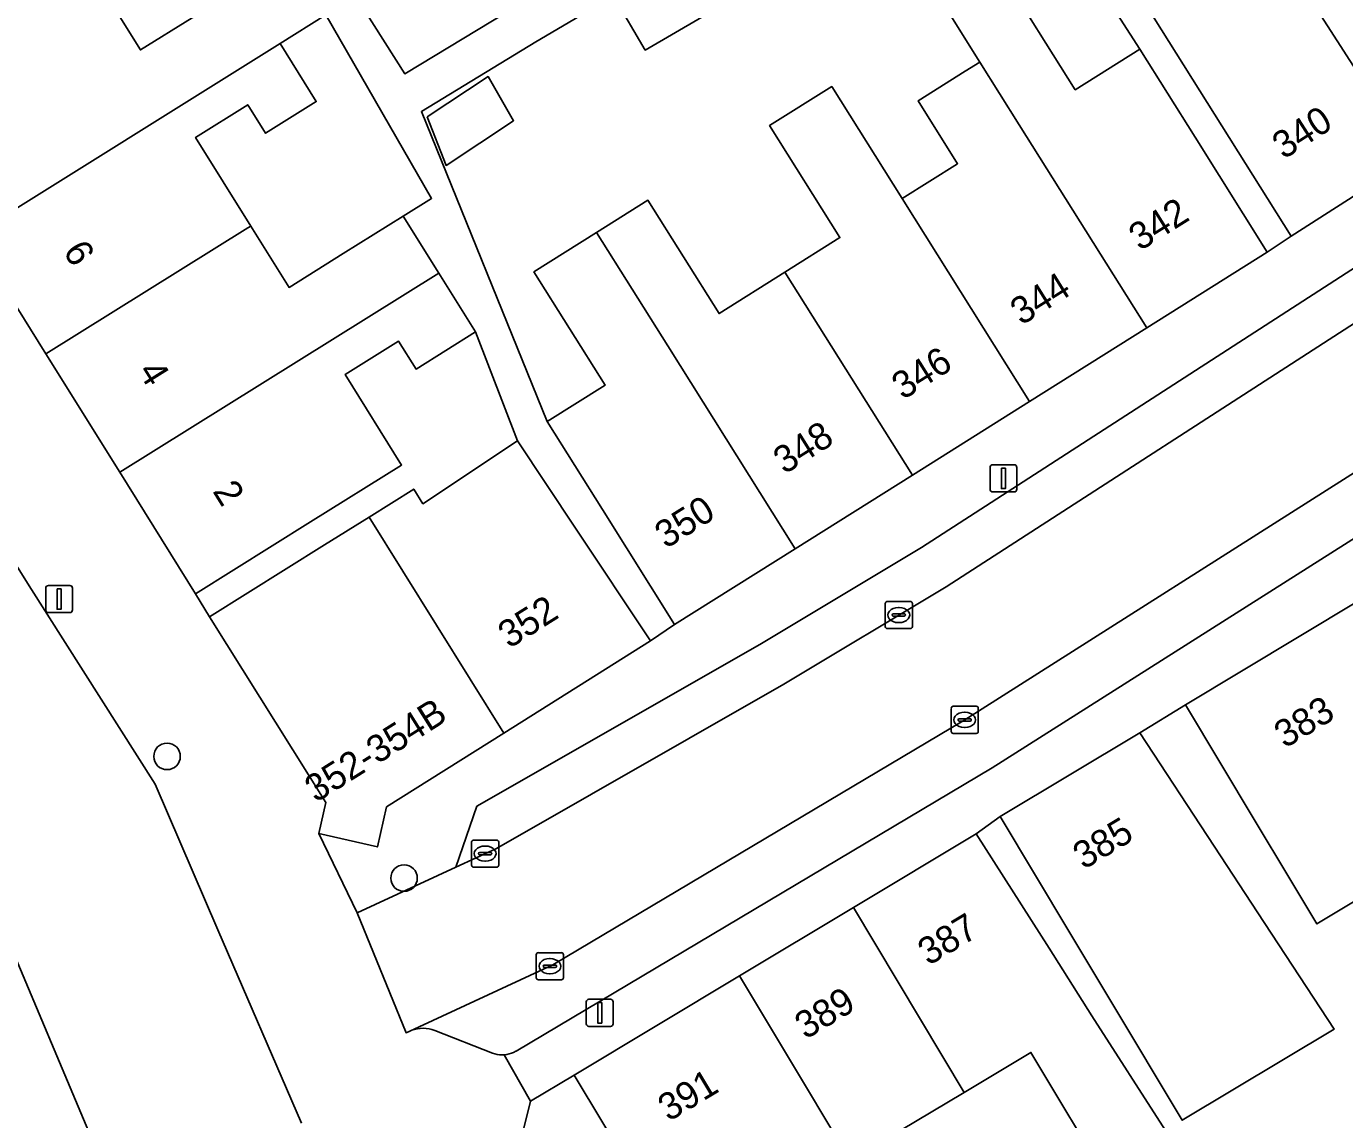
# Model space of a CAD drawing. Extents: x 159217 to 160349, y 381246 to 382172.
# Drawn here: x 159950.01 to 159998.63, y 381585.9 to 381626.21 of the extents above; entities that cross this region are included whole.
import ezdxf

# ---------------------------------------------------------------- set-up
doc = ezdxf.new("R2010")
doc.units = 0
for name, color, linetype in [('IMGEO_Boom', 7, 'Continuous'), ('IMGEO_Erf', 7, 'Continuous'), ('IMGEO_Kolk', 7, 'Continuous'), ('IMGEO_Lichtmast', 7, 'Continuous'), ('IMGEO_Pand', 7, 'Continuous'), ('IMGEO_Pand_nummerreeks', 7, 'Continuous'), ('IMGEO_Parkeervlak_open', 7, 'Continuous'), ('IMGEO_Rijbaan_lokaal_open', 7, 'Continuous'), ('IMGEO_Voetpad_open', 7, 'Continuous')]:
    doc.layers.add(name, color=color, linetype=linetype)

msp = doc.modelspace()

# ---------------------------------------------------------------- linework, layer by layer
at = {"layer": 'IMGEO_Boom'}
for centre in [(159955.201, 381599.295), (159963.941, 381594.809)]:
    msp.add_circle(centre, 0.489, dxfattribs=at)
at = {"layer": 'IMGEO_Erf'}
for points in [[(159989.686, 381679.862), (159951.828, 381639.236), (159958.692, 381632.839), (159960.808, 381629.452), (159963.967, 381624.46), (159969.843, 381628.017), (159974.614, 381631.119), (159997.054, 381654.853)], [(159985.921, 381628.285), (159988.693, 381623.869), (159991.078, 381625.367), (159983.077, 381637.796)], [(159976.87, 381627.693), (159972.836, 381625.331), (159971.663, 381627.333), (159968.805, 381625.636), (159964.582, 381623.066), (159969.221, 381611.64), (159971.355, 381612.98), (159968.733, 381617.156), (159971.044, 381618.607), (159972.936, 381619.795), (159975.558, 381615.62), (159977.988, 381617.146), (159980.017, 381618.42), (159977.422, 381622.551), (159979.714, 381623.99), (159982.309, 381619.86), (159984.356, 381621.145), (159982.902, 381623.461), (159984.639, 381624.552), (159985.177, 381624.889), (159983.858, 381626.989)], [(160000, 381594.557), (159997.606, 381593.12), (159996.573, 381594.842), (159995.332, 381596.91), (159992.76, 381601.198), (159991.075, 381600.168), (159993.817, 381595.988), (159995.432, 381593.526), (159998.241, 381589.237), (159992.644, 381585.88), (159990.009, 381590.273), (159988.498, 381592.791), (159985.926, 381597.079), (159985.046, 381596.441), (159987.729, 381592.222), (159989.311, 381589.735), (159992.024, 381585.508)], [(159989.995, 381583.487), (159987.058, 381588.383), (159984.599, 381586.908), (159982.23, 381585.488)]]:
    msp.add_lwpolyline(points, dxfattribs=at)
for points in [[(159950.954, 381638.298), (159948.389, 381635.545), (159941.903, 381628.584), (159942.412, 381627.722), (159947.814, 381633.445), (159951.786, 381627.084), (159952.754, 381627.688), (159954.222, 381625.338), (159958.032, 381627.718), (159959.721, 381628.773), (159957.695, 381632.017)], [(159961.059, 381626.631), (159959.37, 381625.576), (159960.706, 381623.437), (159958.833, 381622.267), (159958.177, 381623.317), (159956.251, 381622.114), (159958.291, 381618.848), (159959.705, 381616.583), (159961.7, 381617.829), (159963.909, 381619.209), (159964.955, 381619.863)], [(159964.797, 381622.87), (159967.042, 381624.354), (159967.981, 381622.727), (159965.495, 381621.083)], [(159966.575, 381614.941), (159964.385, 381613.574), (159963.743, 381614.602), (159961.767, 381613.368), (159963.849, 381610.034), (159960.493, 381607.939), (159956.251, 381605.291), (159956.761, 381604.442), (159961.003, 381607.09), (159962.651, 381608.119), (159964.3, 381609.148), (159964.639, 381608.606), (159968.131, 381610.928)]]:
    msp.add_lwpolyline(points, close=True, dxfattribs=at)
at = {"layer": 'IMGEO_Kolk'}
for p, q in [((159981.688, 381604.08), (159981.688, 381604.932)), ((159981.763, 381605.006), (159982.615, 381605.006)), ((159982.176, 381604.786), (159982.201, 381604.786)), ((159982.689, 381604.932), (159982.689, 381604.08)), ((159981.947, 381604.5), (159981.947, 381604.512)), ((159982.385, 381604.463), (159981.987, 381604.463)), ((159981.99, 381604.549), (159982.388, 381604.549)), ((159982.199, 381604.226), (159982.174, 381604.226)), ((159982.431, 381604.512), (159982.431, 381604.5)), ((159982.615, 381604.006), (159981.763, 381604.006)), ((159984.12, 381600.214), (159984.12, 381601.066)), ((159984.195, 381601.14), (159985.047, 381601.14)), ((159984.422, 381600.683), (159984.82, 381600.683)), ((159984.608, 381600.92), (159984.633, 381600.92)), ((159985.121, 381601.066), (159985.121, 381600.214)), ((159984.379, 381600.634), (159984.379, 381600.646)), ((159984.817, 381600.597), (159984.419, 381600.597)), ((159984.631, 381600.36), (159984.606, 381600.36)), ((159984.863, 381600.646), (159984.863, 381600.634)), ((159985.047, 381600.14), (159984.195, 381600.14)), ((159966.432, 381595.283), (159966.432, 381596.135)), ((159966.507, 381596.209), (159967.359, 381596.209)), ((159966.92, 381595.989), (159966.945, 381595.989)), ((159967.433, 381596.135), (159967.433, 381595.283)), ((159966.691, 381595.703), (159966.691, 381595.715)), ((159967.129, 381595.666), (159966.731, 381595.666)), ((159966.734, 381595.752), (159967.132, 381595.752)), ((159966.943, 381595.429), (159966.918, 381595.429)), ((159967.175, 381595.715), (159967.175, 381595.703)), ((159967.359, 381595.209), (159966.507, 381595.209)), ((159968.82, 381591.132), (159968.82, 381591.984)), ((159968.895, 381592.058), (159969.747, 381592.058)), ((159969.821, 381591.984), (159969.821, 381591.132)), ((159969.079, 381591.552), (159969.079, 381591.564)), ((159969.517, 381591.515), (159969.119, 381591.515)), ((159969.122, 381591.601), (159969.52, 381591.601)), ((159969.308, 381591.838), (159969.333, 381591.838)), ((159969.563, 381591.564), (159969.563, 381591.552)), ((159969.747, 381591.058), (159968.895, 381591.058)), ((159969.331, 381591.278), (159969.306, 381591.278))]:
    msp.add_line(p, q, dxfattribs=at)
for points in [[(159981.688, 381604.08), (159981.688, 381604.932)], [(159981.763, 381605.006), (159982.615, 381605.006)], [(159982.689, 381604.932), (159982.689, 381604.08)], [(159982.615, 381604.006), (159981.763, 381604.006)], [(159984.12, 381600.214), (159984.12, 381601.066)], [(159984.195, 381601.14), (159985.047, 381601.14)], [(159985.121, 381601.066), (159985.121, 381600.214)], [(159985.047, 381600.14), (159984.195, 381600.14)], [(159966.432, 381595.283), (159966.432, 381596.135)], [(159966.507, 381596.209), (159967.359, 381596.209)], [(159967.433, 381596.135), (159967.433, 381595.283)], [(159967.359, 381595.209), (159966.507, 381595.209)], [(159968.82, 381591.132), (159968.82, 381591.984)], [(159968.895, 381592.058), (159969.747, 381592.058)], [(159969.821, 381591.984), (159969.821, 381591.132)], [(159969.747, 381591.058), (159968.895, 381591.058)]]:
    msp.add_lwpolyline(points, dxfattribs=at)
for centre, radius, start, end in [((159981.765, 381604.93), 0.0765, 91.552, 178.448), ((159981.765, 381604.93), 0.0765, 91.552, 178.448), ((159982.613, 381604.93), 0.0765, 1.552, 88.448), ((159982.613, 381604.93), 0.0765, 1.552, 88.448), ((159981.765, 381604.082), 0.0765, 181.552, 268.448), ((159981.765, 381604.082), 0.0765, 181.552, 268.448), ((159981.987, 381604.509), 0.0403, 85.8775, 175.7526), ((159981.984, 381604.499), 0.0366, 178.938, 274.7102), ((159982.388, 381604.506), 0.043, 264.8664, 352.4533), ((159982.392, 381604.511), 0.0386, 1.7309, 96.639), ((159982.613, 381604.082), 0.0765, 271.552, 358.448), ((159982.613, 381604.082), 0.0765, 271.552, 358.448), ((159984.197, 381601.064), 0.0765, 91.552, 178.448), ((159984.197, 381601.064), 0.0765, 91.552, 178.448), ((159984.419, 381600.643), 0.0403, 85.8775, 175.7526), ((159984.824, 381600.645), 0.0386, 1.7309, 96.639), ((159985.045, 381601.064), 0.0765, 1.552, 88.448), ((159985.045, 381601.064), 0.0765, 1.552, 88.448), ((159984.197, 381600.216), 0.0765, 181.552, 268.448), ((159984.197, 381600.216), 0.0765, 181.552, 268.448), ((159984.416, 381600.633), 0.0366, 178.938, 274.7102), ((159984.82, 381600.64), 0.043, 264.8664, 352.4533), ((159985.045, 381600.216), 0.0765, 271.552, 358.448), ((159985.045, 381600.216), 0.0765, 271.552, 358.448), ((159966.509, 381596.133), 0.0765, 91.552, 178.448), ((159966.509, 381596.133), 0.0765, 91.552, 178.448), ((159967.357, 381596.133), 0.0765, 1.552, 88.448), ((159967.357, 381596.133), 0.0765, 1.552, 88.448), ((159966.731, 381595.712), 0.0403, 85.8775, 175.7526), ((159966.728, 381595.702), 0.0366, 178.938, 274.7102), ((159967.132, 381595.709), 0.043, 264.8664, 352.4533), ((159967.136, 381595.714), 0.0386, 1.7309, 96.639), ((159966.509, 381595.285), 0.0765, 181.552, 268.448), ((159966.509, 381595.285), 0.0765, 181.552, 268.448), ((159967.357, 381595.285), 0.0765, 271.552, 358.448), ((159967.357, 381595.285), 0.0765, 271.552, 358.448), ((159968.897, 381591.982), 0.0765, 91.552, 178.448), ((159968.897, 381591.982), 0.0765, 91.552, 178.448), ((159969.745, 381591.982), 0.0765, 1.552, 88.448), ((159969.745, 381591.982), 0.0765, 1.552, 88.448), ((159969.119, 381591.561), 0.0403, 85.8775, 175.7526), ((159969.116, 381591.551), 0.0366, 178.938, 274.7102), ((159969.52, 381591.558), 0.043, 264.8664, 352.4533), ((159969.524, 381591.563), 0.0386, 1.7309, 96.639), ((159968.897, 381591.134), 0.0765, 181.552, 268.448), ((159968.897, 381591.134), 0.0765, 181.552, 268.448), ((159969.745, 381591.134), 0.0765, 271.552, 358.448), ((159969.745, 381591.134), 0.0765, 271.552, 358.448)]:
    msp.add_arc(centre, radius, start, end, dxfattribs=at)
for centre, major_axis, ratio, start_param, end_param in [((159982.175, 381604.506), (-0.387, 0.002), 0.722429, 4.712389, 7.853982), ((159982.2, 381604.506), (-0.39, 0.002), 0.717154, 1.570796, 4.712389), ((159984.607, 381600.64), (-0.387, 0.002), 0.722429, 4.712389, 7.853982), ((159984.632, 381600.64), (-0.39, 0.002), 0.717154, 1.570796, 4.712389), ((159966.919, 381595.709), (-0.387, 0.002), 0.722429, 4.712389, 7.853982), ((159966.944, 381595.709), (-0.39, 0.002), 0.717154, 1.570796, 4.712389), ((159969.307, 381591.558), (-0.387, 0.002), 0.722429, 4.712389, 7.853982), ((159969.332, 381591.558), (-0.39, 0.002), 0.717154, 1.570796, 4.712389)]:
    msp.add_ellipse(centre, major_axis=major_axis, ratio=ratio, start_param=start_param, end_param=end_param, dxfattribs=at)
at = {"layer": 'IMGEO_Lichtmast'}
for p, q in [((159985.553, 381609.145), (159985.553, 381609.945)), ((159985.553, 381609.945), (159985.553, 381609.145)), ((159985.653, 381610.045), (159986.443, 381610.045)), ((159986.443, 381610.045), (159985.653, 381610.045)), ((159986.543, 381609.945), (159986.543, 381609.145)), ((159986.543, 381609.145), (159986.543, 381609.945)), ((159986.443, 381609.045), (159985.653, 381609.045)), ((159985.653, 381609.045), (159986.443, 381609.045)), ((159950.826, 381605.596), (159951.616, 381605.596)), ((159951.616, 381605.596), (159950.826, 381605.596)), ((159950.726, 381604.696), (159950.726, 381605.496)), ((159950.726, 381605.496), (159950.726, 381604.696)), ((159951.716, 381605.496), (159951.716, 381604.696)), ((159951.716, 381604.696), (159951.716, 381605.496)), ((159951.616, 381604.596), (159950.826, 381604.596)), ((159950.826, 381604.596), (159951.616, 381604.596)), ((159970.663, 381589.44), (159970.663, 381590.24)), ((159970.663, 381590.24), (159970.663, 381589.44)), ((159970.763, 381590.34), (159971.553, 381590.34)), ((159971.553, 381590.34), (159970.763, 381590.34)), ((159971.653, 381590.24), (159971.653, 381589.44)), ((159971.653, 381589.44), (159971.653, 381590.24)), ((159971.553, 381589.34), (159970.763, 381589.34)), ((159970.763, 381589.34), (159971.553, 381589.34))]:
    msp.add_line(p, q, dxfattribs=at)
for points in [[(159985.973, 381609.92), (159986.123, 381609.92), (159986.123, 381609.17), (159985.973, 381609.17), (159985.973, 381609.92)], [(159951.146, 381605.471), (159951.296, 381605.471), (159951.296, 381604.721), (159951.146, 381604.721), (159951.146, 381605.471)], [(159971.083, 381590.215), (159971.233, 381590.215), (159971.233, 381589.465), (159971.083, 381589.465), (159971.083, 381590.215)]]:
    msp.add_lwpolyline(points, dxfattribs=at)
for centre, start, end in [((159985.653, 381609.945), 90, 180), ((159985.653, 381609.945), 90, 180), ((159986.443, 381609.945), 0, 90), ((159986.443, 381609.945), 360, 90), ((159985.653, 381609.145), 180, 270), ((159985.653, 381609.145), 180, 270), ((159986.443, 381609.145), 270, 0), ((159986.443, 381609.145), 270, 0), ((159950.826, 381605.496), 90, 180), ((159950.826, 381605.496), 90, 180), ((159951.616, 381605.496), 0, 90), ((159951.616, 381605.496), 360, 90), ((159950.826, 381604.696), 180, 270), ((159950.826, 381604.696), 180, 270), ((159951.616, 381604.696), 270, 0), ((159951.616, 381604.696), 270, 0), ((159970.763, 381590.24), 90, 180), ((159970.763, 381590.24), 90, 180), ((159971.553, 381590.24), 0, 90), ((159971.553, 381590.24), 360, 90), ((159970.763, 381589.44), 180, 270), ((159970.763, 381589.44), 180, 270), ((159971.553, 381589.44), 270, 0), ((159971.553, 381589.44), 270, 0)]:
    msp.add_arc(centre, 0.1, start, end, dxfattribs=at)
at = {"layer": 'IMGEO_Pand'}
for points in [[(160000.7, 381631.597), (159998.549, 381630.215), (159995.89, 381634.449), (159993.705, 381633.076), (159994.769, 381631.356), (159995.177, 381630.697), (159996.355, 381628.793), (160000, 381623.121), (160001.14, 381621.347), (160005.49, 381624.143), (160000.876, 381631.322)], [(159948.014, 381618.488), (159959.37, 381625.576), (159961.059, 381626.631), (159959.721, 381628.773), (159958.032, 381627.718), (159954.222, 381625.338), (159952.754, 381627.688), (159951.786, 381627.084), (159947.814, 381633.445), (159942.412, 381627.722), (159942.316, 381627.62), (159945.212, 381622.978)], [(159995.177, 381630.697), (159990.737, 381627.908), (159996.665, 381618.47), (160000, 381620.614), (160001.14, 381621.347), (160000, 381623.121), (159996.355, 381628.793)], [(159975.697, 381629.695), (159971.663, 381627.333), (159972.836, 381625.331), (159976.87, 381627.693)], [(159985.177, 381624.889), (159986.631, 381622.574), (159991.331, 381615.091), (159995.778, 381617.884), (159993.118, 381622.119), (159991.078, 381625.367), (159988.693, 381623.869), (159985.921, 381628.285), (159983.858, 381626.989)], [(159950.735, 381614.13), (159958.181, 381618.777), (159958.291, 381618.848), (159956.251, 381622.114), (159958.177, 381623.317), (159958.833, 381622.267), (159960.706, 381623.437), (159959.37, 381625.576), (159948.014, 381618.488)], [(159985.177, 381624.889), (159984.639, 381624.552), (159982.902, 381623.461), (159984.356, 381621.145), (159982.309, 381619.86), (159987.01, 381612.377), (159991.331, 381615.091), (159986.631, 381622.574)], [(159964.797, 381622.87), (159965.495, 381621.083), (159967.981, 381622.727), (159967.042, 381624.354)], [(159982.309, 381619.86), (159979.714, 381623.99), (159977.422, 381622.551), (159980.017, 381618.42), (159977.988, 381617.146), (159982.689, 381609.663), (159987.01, 381612.377)], [(159977.988, 381617.146), (159975.558, 381615.62), (159972.936, 381619.795), (159971.044, 381618.607), (159973.667, 381614.432), (159978.368, 381606.949), (159982.689, 381609.663)], [(159965.219, 381617.112), (159963.909, 381619.209), (159961.7, 381617.829), (159959.705, 381616.583), (159958.291, 381618.848), (159958.181, 381618.777), (159950.735, 381614.13), (159953.455, 381609.77)], [(159971.044, 381618.607), (159968.733, 381617.156), (159971.355, 381612.98), (159969.221, 381611.64), (159971.262, 381608.391), (159973.921, 381604.156), (159978.368, 381606.949), (159973.667, 381614.432)], [(159953.455, 381609.77), (159956.251, 381605.291), (159960.493, 381607.939), (159963.849, 381610.034), (159961.767, 381613.368), (159963.743, 381614.602), (159964.385, 381613.574), (159966.575, 381614.941), (159965.219, 381617.112)], [(159967.625, 381600.151), (159973.036, 381603.55), (159970.268, 381607.714), (159968.131, 381610.928), (159964.639, 381608.606), (159964.3, 381609.148), (159962.651, 381608.119)], [(159962.651, 381608.119), (159961.003, 381607.09), (159956.761, 381604.442), (159961.062, 381597.592), (159960.801, 381596.451), (159962.958, 381595.959), (159963.295, 381597.432), (159967.625, 381600.151)], [(159992.76, 381601.198), (159995.332, 381596.91), (159996.573, 381594.842), (159997.606, 381593.12), (160000, 381594.557), (160003.926, 381596.913), (160002.895, 381598.634), (160001.655, 381600.703), (160000, 381603.46), (159999.082, 381604.99)], [(159995.432, 381593.526), (159993.817, 381595.988), (159991.075, 381600.168), (159985.926, 381597.079), (159988.498, 381592.791), (159990.009, 381590.273), (159992.644, 381585.88), (159998.241, 381589.237)], [(159980.512, 381593.721), (159984.599, 381586.908), (159987.058, 381588.383), (159989.995, 381583.487), (159992.378, 381584.917), (159992.024, 381585.508), (159989.311, 381589.735), (159987.729, 381592.222), (159985.046, 381596.441)], [(159982.23, 381585.488), (159984.599, 381586.908), (159980.512, 381593.721), (159976.313, 381591.202), (159982.004, 381581.714), (159983.835, 381582.812)], [(159982.004, 381581.714), (159976.313, 381591.202), (159970.221, 381587.548), (159974.515, 381580.387), (159977.306, 381582.089), (159983.136, 381573.101), (159985.98, 381574.968), (159983.35, 381579.47)], [(159974.515, 381580.387), (159970.221, 381587.548), (159968.605, 381586.579), (159966.722, 381579.051), (159971.919, 381570.387), (159972.734, 381570.876), (159974.937, 381572.198), (159972.914, 381575.572), (159972.127, 381576.884), (159975.428, 381578.864)]]:
    msp.add_lwpolyline(points, close=True, dxfattribs=at)
at = {"layer": 'IMGEO_Parkeervlak_open'}
for points in [[(159999.074, 381617.354), (159983.028, 381607.001), (159977.067, 381603.42), (159966.632, 381597.458), (159965.852, 381595.208), (159967.35, 381595.901), (159977.947, 381601.956), (159983.931, 381605.551), (160000, 381615.918)], [(160000, 381610.395), (159984.624, 381600.643), (159969.431, 381591.611), (159964.157, 381589.17), (159964.225, 381589.197), (159964.328, 381589.229), (159964.434, 381589.252), (159964.542, 381589.265), (159964.65, 381589.269), (159964.758, 381589.263), (159964.865, 381589.248), (159964.97, 381589.222), (159965.073, 381589.188), (159967.2, 381588.359), (159967.285, 381588.33), (159967.371, 381588.309), (159967.46, 381588.296), (159967.549, 381588.291), (159967.638, 381588.293), (159967.727, 381588.304), (159967.815, 381588.323), (159967.9, 381588.349), (159967.983, 381588.383), (159968.062, 381588.424), (159968.074, 381588.431), (159985.632, 381598.869), (160000, 381607.982)]]:
    msp.add_lwpolyline(points, dxfattribs=at)
at = {"layer": 'IMGEO_Rijbaan_lokaal_open'}
for points in [[(159960.157, 381585.77), (159957.08, 381592.897), (159954.758, 381598.275), (159950.113, 381605.587), (159939.094, 381623.231), (159930.669, 381636.17)], [(160000, 381615.918), (159983.931, 381605.551), (159977.947, 381601.956), (159967.35, 381595.901), (159965.852, 381595.208), (159962.212, 381593.524), (159964.015, 381589.104), (159964.157, 381589.17), (159969.431, 381591.611), (159984.624, 381600.643), (160000, 381610.395)], [(159948.993, 381593.309), (159952.616, 381584.757)], [(159952.616, 381584.757), (159948.993, 381593.309)]]:
    msp.add_lwpolyline(points, dxfattribs=at)
at = {"layer": 'IMGEO_Voetpad_open'}
for points in [[(159983.077, 381637.796), (159991.078, 381625.367), (159993.118, 381622.119), (159995.778, 381617.884), (159996.665, 381618.47), (159990.737, 381627.908)], [(159969.843, 381628.017), (159963.967, 381624.46), (159960.808, 381629.452)], [(159961.059, 381626.631), (159964.955, 381619.863), (159963.909, 381619.209), (159965.219, 381617.112), (159966.575, 381614.941), (159968.131, 381610.928), (159970.268, 381607.714), (159973.036, 381603.55), (159973.921, 381604.156), (159971.262, 381608.391), (159969.221, 381611.64), (159964.582, 381623.066), (159968.805, 381625.636), (159971.663, 381627.333)], [(159938.429, 381626.325), (159938.428, 381625.772), (159938.476, 381625.221), (159938.573, 381624.677), (159938.718, 381624.144), (159938.91, 381623.626), (159939.094, 381623.231), (159950.113, 381605.587), (159954.758, 381598.275), (159957.08, 381592.897), (159960.157, 381585.77)], [(160000, 381620.614), (159996.665, 381618.47), (159995.778, 381617.884), (159991.331, 381615.091), (159987.01, 381612.377), (159982.689, 381609.663), (159978.368, 381606.949), (159973.921, 381604.156), (159973.036, 381603.55), (159967.625, 381600.151), (159963.295, 381597.432), (159962.958, 381595.959), (159960.801, 381596.451), (159962.212, 381593.524), (159965.852, 381595.208), (159966.632, 381597.458), (159977.067, 381603.42), (159983.028, 381607.001), (159999.074, 381617.354)], [(159966.722, 381579.051), (159968.605, 381586.579), (159967.638, 381588.293), (159967.549, 381588.291), (159967.46, 381588.296), (159967.371, 381588.309), (159967.285, 381588.33), (159967.2, 381588.359), (159965.073, 381589.188), (159964.97, 381589.222), (159964.865, 381589.248), (159964.758, 381589.263), (159964.65, 381589.269), (159964.542, 381589.265), (159964.434, 381589.252), (159964.328, 381589.229), (159964.225, 381589.197), (159964.157, 381589.17), (159964.015, 381589.104), (159962.212, 381593.524), (159960.801, 381596.451), (159961.062, 381597.592), (159956.761, 381604.442), (159956.251, 381605.291), (159953.455, 381609.77), (159950.735, 381614.13), (159948.014, 381618.488)], [(160000, 381607.982), (159985.632, 381598.869), (159968.074, 381588.431), (159968.062, 381588.424), (159967.983, 381588.383), (159967.9, 381588.349), (159967.815, 381588.323), (159967.727, 381588.304), (159967.638, 381588.293), (159968.605, 381586.579), (159970.221, 381587.548), (159976.313, 381591.202), (159980.512, 381593.721), (159985.046, 381596.441), (159985.926, 381597.079), (159991.075, 381600.168), (159992.76, 381601.198), (159999.082, 381604.99)]]:
    msp.add_lwpolyline(points, dxfattribs=at)

# ---------------------------------------------------------------- texts
at = {"layer": 'IMGEO_Pand_nummerreeks'}
for s, rotation, p in [('340', 32.7331, (159996.383, 381621.284)), ('342', 32.1315, (159991.083, 381617.91)), ('6', 301.9696, (159951.344, 381617.914)), ('344', 32.1315, (159986.713, 381615.165)), ('346', 32.1315, (159982.342, 381612.42)), ('4', 301.9708, (159954.104, 381613.492)), ('348', 32.1315, (159977.974, 381609.676)), ('2', 301.9696, (159956.862, 381609.071)), ('350', 32.1315, (159973.602, 381606.931)), ('352', 32.1356, (159967.821, 381603.25)), ('352-354B', 32.1257, (159960.693, 381597.569)), ('383', 30.9558, (159996.426, 381599.573)), ('385', 30.9605, (159989.005, 381595.102)), ('387', 30.96, (159983.284, 381591.559)), ('389', 30.9545, (159978.749, 381588.84)), ('391', 30.9568, (159973.701, 381585.812))]:
    msp.add_text(s, height=1, rotation=rotation, dxfattribs=at).set_placement(p)

doc.saveas('drawing.dxf')
